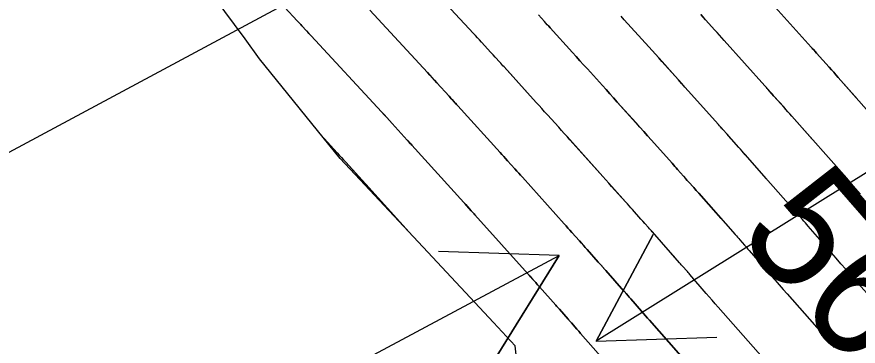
# Model space of a CAD drawing. Extents: x 954385 to 988206, y 1868364 to 1924553.
# Drawn here: x 955857.75 to 955899.56, y 1922805.85 to 1922822.19 of the extents above; entities that cross this region are included whole.
import ezdxf

# ---------------------------------------------------------------- set-up
doc = ezdxf.new("R2010")
doc.units = 0
for name, color, linetype in [('1', 7, 'Continuous'), ('Default', 7, 'Continuous'), ('Ex_Contour Labels', 7, 'Continuous'), ('Ex_Major Contours', 7, 'Continuous'), ('Ex_Minor Contours', 7, 'Continuous'), ('Perimeter', 7, 'Continuous'), ('Slopes', 7, 'Continuous')]:
    doc.layers.add(name, color=color, linetype=linetype)

msp = doc.modelspace()

# ---------------------------------------------------------------- linework, layer by layer
at = {"layer": '1'}
for points in [[(955883.363, 1922798.233), (955882.522, 1922805.864), (955881.445, 1922807.023), (955878.181, 1922810.523), (955875.043, 1922813.861), (955873.818, 1922815.159), (955869.817, 1922820.114), (955869.094, 1922821.096), (955866.023, 1922825.259), (955863.281, 1922828.464), (955861.91, 1922830.125), (955857.267, 1922834.506)], [(955901.757, 1922815.583), (955898.567, 1922819.19), (955898.456, 1922819.317), (955898.344, 1922819.443), (955898.232, 1922819.569), (955898.12, 1922819.694), (955897.491, 1922820.4), (955897.403, 1922820.499), (955897.316, 1922820.597), (955897.272, 1922820.646), (955897.228, 1922820.695), (955894.693, 1922823.523)], [(955871.075, 1922822.654), (955871.681, 1922822.003), (955871.74, 1922821.94), (955871.799, 1922821.877), (955871.858, 1922821.814), (955871.916, 1922821.751), (955872.151, 1922821.497), (955872.268, 1922821.371), (955872.385, 1922821.244), (955875.869, 1922817.484), (955876.002, 1922817.34), (955876.135, 1922817.196), (955876.268, 1922817.051), (955876.4, 1922816.906), (955877.157, 1922816.078), (955877.231, 1922815.997), (955877.305, 1922815.916), (955877.342, 1922815.875), (955877.379, 1922815.835), (955879.965, 1922812.984), (955880.057, 1922812.882), (955880.15, 1922812.78), (955880.335, 1922812.576), (955880.381, 1922812.525), (955880.427, 1922812.474), (955880.473, 1922812.423), (955880.519, 1922812.372), (955883.161, 1922809.426), (955883.255, 1922809.321), (955883.349, 1922809.217), (955883.536, 1922809.008), (955883.583, 1922808.956), (955883.63, 1922808.903), (955883.676, 1922808.851), (955883.723, 1922808.799), (955884.531, 1922807.892), (955884.593, 1922807.823), (955884.669, 1922807.737), (955884.7, 1922807.703), (955884.715, 1922807.686), (955885.151, 1922807.193), (955885.179, 1922807.161), (955885.207, 1922807.13), (955885.275, 1922807.051), (955885.317, 1922807.004), (955885.578, 1922806.705), (955885.626, 1922806.65), (955885.675, 1922806.594), (955885.723, 1922806.539), (955885.771, 1922806.485), (955889.795, 1922801.93)], [(955875.289, 1922822.522), (955878.158, 1922819.426), (955878.273, 1922819.301), (955878.388, 1922819.176), (955878.503, 1922819.051), (955878.618, 1922818.926), (955879.232, 1922818.254), (955879.306, 1922818.173), (955879.379, 1922818.093), (955879.525, 1922817.933), (955879.562, 1922817.893), (955879.599, 1922817.852), (955879.635, 1922817.812), (955879.672, 1922817.772), (955881.764, 1922815.466), (955881.856, 1922815.363), (955881.949, 1922815.261), (955882.042, 1922815.158), (955882.135, 1922815.056), (955882.506, 1922814.646), (955882.599, 1922814.544), (955882.692, 1922814.441), (955882.784, 1922814.338), (955882.877, 1922814.235), (955884.948, 1922811.927), (955885.043, 1922811.82), (955885.139, 1922811.713), (955885.235, 1922811.607), (955885.33, 1922811.5), (955885.712, 1922811.074), (955885.808, 1922810.967), (955885.903, 1922810.86), (955885.999, 1922810.754), (955886.094, 1922810.647), (955886.647, 1922810.027), (955886.741, 1922809.921), (955886.898, 1922809.745), (955886.93, 1922809.709), (955886.961, 1922809.674), (955886.993, 1922809.639), (955887.024, 1922809.603), (955887.919, 1922808.591), (955887.947, 1922808.559), (955887.976, 1922808.527), (955888.004, 1922808.495), (955888.032, 1922808.462), (955888.146, 1922808.333), (955888.174, 1922808.301), (955888.202, 1922808.269), (955888.23, 1922808.237), (955888.259, 1922808.204), (955888.795, 1922807.589), (955888.894, 1922807.476), (955888.993, 1922807.363), (955889.092, 1922807.25), (955889.192, 1922807.138), (955892.446, 1922803.454)], [(955900.41, 1922808.014), (955899.435, 1922809.117), (955899.192, 1922809.393), (955898.949, 1922809.67), (955898.706, 1922809.946), (955898.464, 1922810.223), (955897.084, 1922811.804), (955897.013, 1922811.886), (955896.941, 1922811.968), (955896.869, 1922812.05), (955896.797, 1922812.132), (955896.51, 1922812.46), (955896.438, 1922812.541), (955896.366, 1922812.623), (955896.294, 1922812.705), (955896.222, 1922812.786), (955893.95, 1922815.355), (955893.87, 1922815.445), (955893.791, 1922815.535), (955893.711, 1922815.625), (955893.631, 1922815.715), (955893.259, 1922816.132), (955893.152, 1922816.252), (955893.045, 1922816.372), (955892.831, 1922816.612), (955892.778, 1922816.672), (955892.724, 1922816.732), (955892.671, 1922816.792), (955892.617, 1922816.852), (955891.116, 1922818.526), (955890.953, 1922818.708), (955890.79, 1922818.89), (955890.627, 1922819.071), (955890.465, 1922819.253), (955889.813, 1922819.98), (955889.65, 1922820.161), (955889.486, 1922820.343), (955889.323, 1922820.524), (955889.159, 1922820.705), (955887.94, 1922822.05), (955887.783, 1922822.224)], [(955899.681, 1922813.398), (955899.336, 1922813.792), (955899.249, 1922813.89), (955899.163, 1922813.989), (955899.076, 1922814.087), (955898.99, 1922814.185), (955896.259, 1922817.273), (955896.163, 1922817.381), (955896.067, 1922817.489), (955895.971, 1922817.597), (955895.876, 1922817.704), (955895.375, 1922818.266), (955895.262, 1922818.393), (955895.074, 1922818.604), (955895.036, 1922818.647), (955894.998, 1922818.689), (955894.96, 1922818.731), (955894.923, 1922818.773), (955892.905, 1922821.025), (955892.79, 1922821.153), (955892.674, 1922821.282), (955892.559, 1922821.41), (955892.444, 1922821.539), (955891.982, 1922822.053), (955891.867, 1922822.182), (955891.751, 1922822.31)], [(955884.176, 1922821.735), (955884.184, 1922821.726), (955884.257, 1922821.646), (955885.361, 1922820.429), (955885.547, 1922820.223), (955885.733, 1922820.018), (955885.92, 1922819.813), (955886.106, 1922819.608), (955886.85, 1922818.786), (955887.036, 1922818.581), (955887.221, 1922818.375), (955887.407, 1922818.169), (955887.592, 1922817.963), (955888.52, 1922816.928), (955888.714, 1922816.713), (955888.907, 1922816.498), (955889.1, 1922816.282), (955889.293, 1922816.067), (955890.312, 1922814.93), (955890.381, 1922814.852), (955890.451, 1922814.775), (955890.52, 1922814.697), (955890.589, 1922814.619), (955890.877, 1922814.297), (955891.005, 1922814.154), (955891.132, 1922814.011), (955891.387, 1922813.725), (955891.451, 1922813.653), (955891.514, 1922813.581), (955891.578, 1922813.51), (955891.641, 1922813.438), (955893.454, 1922811.388), (955893.512, 1922811.323), (955893.569, 1922811.258), (955893.627, 1922811.192), (955893.684, 1922811.127), (955893.913, 1922810.866), (955893.971, 1922810.801), (955894.028, 1922810.735), (955894.085, 1922810.67), (955894.142, 1922810.604), (955895.229, 1922809.359), (955895.43, 1922809.13), (955895.63, 1922808.901), (955895.831, 1922808.672), (955896.033, 1922808.444), (955897.749, 1922806.502), (955897.958, 1922806.264), (955898.167, 1922806.025), (955898.376, 1922805.786)], [(955895.097, 1922804.978), (955892.612, 1922807.791), (955892.462, 1922807.961), (955892.312, 1922808.132), (955892.162, 1922808.303), (955892.012, 1922808.474), (955891.2, 1922809.404), (955891.158, 1922809.453), (955891.115, 1922809.502), (955891.072, 1922809.551), (955891.029, 1922809.6), (955890.858, 1922809.795), (955890.815, 1922809.843), (955890.772, 1922809.892), (955890.73, 1922809.941), (955890.687, 1922809.989), (955889.333, 1922811.521), (955889.285, 1922811.574), (955889.238, 1922811.628), (955889.19, 1922811.681), (955889.143, 1922811.735), (955888.952, 1922811.948), (955888.857, 1922812.055), (955888.762, 1922812.162), (955888.347, 1922812.627), (955888.262, 1922812.722), (955888.177, 1922812.818), (955888.092, 1922812.913), (955888.007, 1922813.008), (955887.311, 1922813.784), (955887.167, 1922813.945), (955887.023, 1922814.106), (955886.878, 1922814.266), (955886.734, 1922814.427), (955885.234, 1922816.099), (955885.096, 1922816.254), (955884.957, 1922816.408), (955884.817, 1922816.562), (955884.678, 1922816.716), (955884.12, 1922817.332), (955883.981, 1922817.486), (955883.841, 1922817.639), (955883.702, 1922817.793), (955883.562, 1922817.947), (955881.979, 1922819.693)], [(955873.026, 1922816.14), (955873.668, 1922815.447), (955873.775, 1922815.331), (955873.882, 1922815.215), (955873.988, 1922815.099), (955874.095, 1922814.983), (955875.084, 1922813.901), (955875.086, 1922813.898), (955877.237, 1922811.526)]]:
    msp.add_lwpolyline(points, dxfattribs=at)
at = {"layer": 'Default'}
msp.add_arc((955068.332, 1922107.114), 1145.916, 31.460692, 46.414195, dxfattribs=at)
at = {"layer": 'Ex_Major Contours'}
for points in [[(955895.011, 1922814.156), (955893.95, 1922815.356), (955893.87, 1922815.445), (955893.791, 1922815.535), (955893.711, 1922815.625), (955893.631, 1922815.715), (955893.26, 1922816.132), (955893.207, 1922816.192), (955893.153, 1922816.252), (955893.1, 1922816.312), (955893.046, 1922816.372), (955892.832, 1922816.612), (955892.779, 1922816.672), (955892.725, 1922816.732), (955892.672, 1922816.792), (955892.618, 1922816.852), (955891.117, 1922818.527), (955890.954, 1922818.709), (955890.791, 1922818.891), (955890.628, 1922819.072), (955890.465, 1922819.254), (955889.814, 1922819.981), (955889.651, 1922820.162), (955889.487, 1922820.343), (955889.324, 1922820.524), (955889.16, 1922820.705), (955887.94, 1922822.051), (955887.783, 1922822.224)], [(955873.018, 1922816.15), (955873.667, 1922815.45), (955873.775, 1922815.333), (955873.883, 1922815.216), (955873.99, 1922815.099), (955874.098, 1922814.981), (955875.086, 1922813.899), (955875.087, 1922813.898), (955877.251, 1922811.512)]]:
    msp.add_lwpolyline(points, dxfattribs=at)
at = {"layer": 'Ex_Minor Contours'}
for points in [[(955890.493, 1922810.208), (955889.332, 1922811.521), (955889.285, 1922811.574), (955889.238, 1922811.628), (955889.19, 1922811.681), (955889.143, 1922811.735), (955888.953, 1922811.948), (955888.905, 1922812.002), (955888.858, 1922812.055), (955888.81, 1922812.108), (955888.763, 1922812.162), (955888.348, 1922812.627), (955888.263, 1922812.723), (955888.178, 1922812.818), (955888.093, 1922812.913), (955888.007, 1922813.008), (955887.312, 1922813.784), (955887.168, 1922813.945), (955887.023, 1922814.106), (955886.879, 1922814.267), (955886.734, 1922814.428), (955885.235, 1922816.1), (955885.096, 1922816.254), (955884.957, 1922816.409), (955884.818, 1922816.563), (955884.679, 1922816.717), (955884.121, 1922817.332), (955883.981, 1922817.486), (955883.842, 1922817.64), (955883.702, 1922817.794), (955883.563, 1922817.948), (955881.964, 1922819.709), (955881.91, 1922819.769), (955881.855, 1922819.829), (955881.8, 1922819.889), (955881.746, 1922819.949), (955881.527, 1922820.189), (955881.417, 1922820.309), (955881.308, 1922820.429), (955880.836, 1922820.946), (955880.739, 1922821.052), (955880.642, 1922821.158), (955880.545, 1922821.263), (955880.447, 1922821.369), (955878.193, 1922823.8)], [(955894.694, 1922823.524), (955897.229, 1922820.696), (955897.273, 1922820.647), (955897.317, 1922820.597), (955897.427, 1922820.474), (955897.492, 1922820.4), (955898.12, 1922819.695), (955898.232, 1922819.569), (955898.344, 1922819.443), (955898.455, 1922819.317), (955898.567, 1922819.191), (955899.529, 1922818.103)], [(955889.795, 1922801.93), (955885.771, 1922806.484), (955885.723, 1922806.539), (955885.674, 1922806.594), (955885.626, 1922806.649), (955885.578, 1922806.705), (955885.317, 1922807.004), (955885.275, 1922807.051), (955885.207, 1922807.13), (955885.179, 1922807.161), (955885.151, 1922807.193), (955884.715, 1922807.686), (955884.685, 1922807.72), (955884.654, 1922807.755), (955884.578, 1922807.841), (955884.532, 1922807.892), (955883.724, 1922808.799), (955883.677, 1922808.851), (955883.63, 1922808.904), (955883.583, 1922808.956), (955883.536, 1922809.008), (955883.302, 1922809.27), (955883.209, 1922809.374), (955883.162, 1922809.426), (955880.52, 1922812.372), (955880.474, 1922812.423), (955880.428, 1922812.474), (955880.382, 1922812.526), (955880.335, 1922812.577), (955880.104, 1922812.832), (955880.012, 1922812.934), (955879.965, 1922812.985), (955877.379, 1922815.835), (955877.342, 1922815.876), (955877.305, 1922815.916), (955877.176, 1922816.058), (955877.157, 1922816.078), (955876.401, 1922816.907), (955876.269, 1922817.052), (955876.136, 1922817.196), (955876.003, 1922817.341), (955875.87, 1922817.485), (955872.384, 1922821.244), (955872.326, 1922821.307), (955872.267, 1922821.37), (955872.209, 1922821.434), (955872.15, 1922821.497), (955871.916, 1922821.75), (955871.857, 1922821.813), (955871.798, 1922821.877), (955871.74, 1922821.94), (955871.681, 1922822.003), (955871.075, 1922822.653)], [(955892.446, 1922803.454), (955889.192, 1922807.138), (955889.092, 1922807.25), (955888.993, 1922807.363), (955888.894, 1922807.476), (955888.795, 1922807.589), (955888.258, 1922808.204), (955888.202, 1922808.269), (955888.145, 1922808.333), (955888.032, 1922808.462), (955888.004, 1922808.494), (955887.976, 1922808.527), (955887.947, 1922808.559), (955887.919, 1922808.591), (955887.024, 1922809.603), (955886.993, 1922809.638), (955886.961, 1922809.674), (955886.93, 1922809.709), (955886.898, 1922809.745), (955886.773, 1922809.886), (955886.71, 1922809.956), (955886.647, 1922810.027), (955886.095, 1922810.647), (955885.999, 1922810.754), (955885.904, 1922810.861), (955885.808, 1922810.968), (955885.713, 1922811.074), (955885.33, 1922811.501), (955885.235, 1922811.607), (955885.139, 1922811.714), (955885.044, 1922811.821), (955884.948, 1922811.927), (955882.877, 1922814.236), (955882.785, 1922814.339), (955882.693, 1922814.442), (955882.6, 1922814.544), (955882.507, 1922814.647), (955882.136, 1922815.057), (955882.043, 1922815.159), (955881.95, 1922815.261), (955881.857, 1922815.364), (955881.764, 1922815.466), (955879.672, 1922817.772), (955879.635, 1922817.812), (955879.599, 1922817.852), (955879.562, 1922817.893), (955879.526, 1922817.933), (955879.342, 1922818.133), (955879.232, 1922818.254), (955878.619, 1922818.927), (955878.504, 1922819.052), (955878.389, 1922819.177), (955878.274, 1922819.302), (955878.158, 1922819.427), (955875.289, 1922822.522)], [(955892.752, 1922812.182), (955891.641, 1922813.438), (955891.578, 1922813.51), (955891.514, 1922813.581), (955891.451, 1922813.653), (955891.387, 1922813.725), (955891.133, 1922814.011), (955891.069, 1922814.082), (955891.005, 1922814.154), (955890.942, 1922814.225), (955890.878, 1922814.297), (955890.59, 1922814.62), (955890.521, 1922814.698), (955890.452, 1922814.775), (955890.382, 1922814.853), (955890.313, 1922814.93), (955889.293, 1922816.068), (955889.1, 1922816.283), (955888.907, 1922816.498), (955888.714, 1922816.714), (955888.521, 1922816.929), (955887.593, 1922817.964), (955887.408, 1922818.17), (955887.222, 1922818.376), (955887.037, 1922818.582), (955886.851, 1922818.787), (955886.106, 1922819.608), (955885.92, 1922819.813), (955885.734, 1922820.019), (955885.548, 1922820.224), (955885.361, 1922820.429), (955884.257, 1922821.646), (955884.184, 1922821.726), (955884.112, 1922821.806), (955884.039, 1922821.886), (955883.966, 1922821.966), (955883.674, 1922822.286)], [(955897.27, 1922816.13), (955896.258, 1922817.273), (955896.163, 1922817.381), (955896.067, 1922817.489), (955895.971, 1922817.597), (955895.876, 1922817.705), (955895.376, 1922818.266), (955895.301, 1922818.351), (955895.225, 1922818.436), (955895.075, 1922818.605), (955895.037, 1922818.647), (955894.999, 1922818.689), (955894.961, 1922818.732), (955894.924, 1922818.774), (955892.905, 1922821.026), (955892.79, 1922821.154), (955892.675, 1922821.283), (955892.56, 1922821.411), (955892.444, 1922821.54), (955891.983, 1922822.054), (955891.868, 1922822.183), (955891.752, 1922822.311)]]:
    msp.add_lwpolyline(points, dxfattribs=at)
at = {"layer": 'Perimeter'}
msp.add_lwpolyline([(955883.363, 1922798.233), (955882.522, 1922805.864), (955881.445, 1922807.023), (955878.181, 1922810.523), (955875.043, 1922813.861), (955873.818, 1922815.159), (955869.817, 1922820.114), (955869.094, 1922821.096), (955866.023, 1922825.259), (955863.281, 1922828.464), (955861.91, 1922830.125), (955857.267, 1922834.506)], dxfattribs=at)
at = {"layer": 'Slopes'}
for points in [[(955957.131, 1922868.928), (955740.811, 1922753.019), (955743.975, 1922758.118), (955740.811, 1922753.019), (955746.808, 1922752.829)], [(955907.131, 1922818.928), (955886.544, 1922806.104), (955889.368, 1922811.398), (955886.544, 1922806.104), (955892.541, 1922806.305)], [(955807.131, 1922768.928), (955884.709, 1922810.349), (955881.538, 1922805.255), (955884.709, 1922810.349), (955878.712, 1922810.548)]]:
    msp.add_lwpolyline(points, dxfattribs=at)

# ---------------------------------------------------------------- texts
at = {"layer": 'Ex_Contour Labels'}
msp.add_text('560', height=6, rotation=311.1466, dxfattribs=at).set_placement((955893.457, 1922811.375))

doc.saveas('drawing.dxf')
